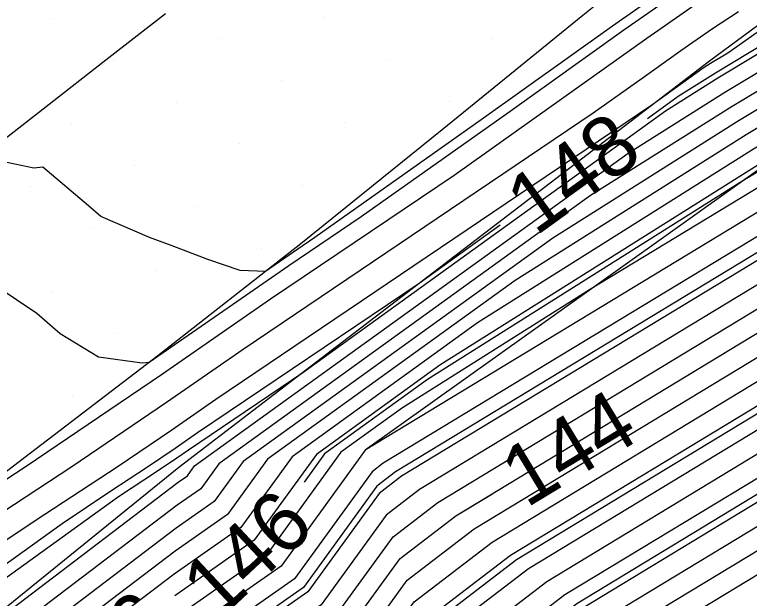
# Model space of a CAD drawing. Extents: x 2354170 to 2357230, y 866100 to 868290.
# Drawn here: x 2355975.35 to 2355999.63, y 866884.56 to 866903.84 of the extents above; entities that cross this region are included whole.
import ezdxf

# ---------------------------------------------------------------- set-up
doc = ezdxf.new("R2010")
doc.units = 0
for name, color, linetype in [('Default', 7, 'Continuous'), ('DTM Contours Major', 7, 'Continuous'), ('DTM Contours Minor', 7, 'Continuous'), ('DTM Contours Minor Text', 7, 'Continuous'), ('Exist DTM Breakline', 7, 'Continuous'), ('Exist DTM Scan Elevation Point', 7, 'Continuous'), ('Exist Roads EOP', 7, 'Continuous'), ('PH Exist DTM Breakline', 7, 'Continuous')]:
    doc.layers.add(name, color=color, linetype=linetype)

msp = doc.modelspace()

# ---------------------------------------------------------------- linework, layer by layer
at = {"layer": 'Default'}
for points in [[(2355996.249, 866891.115), (2356000.035, 866893.409), (2356003.156, 866896.068), (2356007.384, 866899.257), (2356016.84, 866904.988), (2356025.462, 866911.532), (2356033.704, 866916.773), (2356038.989, 866920.48), (2356046.292, 866926.018), (2356049.362, 866928.194), (2356055.261, 866932.29), (2356056.448, 866932.989), (2356057.947, 866933.795), (2356061.461, 866936.204), (2356066.414, 866939.067), (2356073.118, 866942.467), (2356075.068, 866943.226), (2356078.383, 866944.8), (2356079.911, 866945.349)], [(2356062.364, 866941.754), (2356056.01, 866937.397), (2356053.084, 866935.824), (2356050.766, 866934.46), (2356048.98, 866933.22), (2356044.026, 866929.707), (2356032.239, 866920.769), (2356030.88, 866919.816), (2356028.76, 866918.468), (2356014.948, 866907.984), (2356001.136, 866899.614), (2356000, 866898.93), (2355989.406, 866892.259), (2355985.321, 866889.311), (2355983.27, 866886.478), (2355980.648, 866884.642)], [(2355973.103, 866883.841), (2355978.784, 866887.925), (2355979.615, 866888.476), (2355980.24, 866888.886), (2355980.713, 866889.206), (2355981.095, 866889.471), (2355984.87, 866892.018), (2355996.864, 866900.672), (2355998.587, 866901.757), (2356002.597, 866904.169), (2356018.416, 866915.324), (2356024.12, 866919.696), (2356035.599, 866928.018), (2356041.508, 866932.487), (2356044.207, 866934.403), (2356051.256, 866939.288), (2356052.896, 866940.31), (2356054.256, 866940.827), (2356054.883, 866941.255)], [(2356061.509, 866938.35), (2356057.117, 866935.339), (2356055.006, 866934.204), (2356053.334, 866933.22), (2356049.198, 866930.348), (2356045.321, 866927.599), (2356036.096, 866920.604), (2356032.494, 866918.077), (2356026.875, 866914.504), (2356016.029, 866906.272), (2356004.134, 866899.063), (2356001.781, 866897.288), (2356000.044, 866895.809), (2355988.131, 866888.591), (2355987.392, 866888.025), (2355985.039, 866884.773), (2355980.468, 866881.573), (2355979.906, 866881.146)], [(2355974.488, 866869.712), (2355974.905, 866870.008), (2355980.15, 866873.994), (2355989.46, 866880.513), (2355989.709, 866880.857), (2355994.132, 866884.246), (2356000.013, 866887.81), (2356006.365, 866893.221), (2356014.968, 866899.71), (2356018.732, 866901.991), (2356022.164, 866904.596), (2356036.529, 866913.731), (2356045.74, 866920.191), (2356048.559, 866922.329), (2356049.744, 866923.169), (2356055.96, 866927.485)], [(2356035.132, 866920.645), (2356032.09, 866918.512), (2356027.347, 866915.495), (2356015.759, 866906.7), (2356003.05, 866898.998), (2356001.322, 866897.695), (2356000.047, 866896.608), (2355987.531, 866889.026), (2355987.161, 866888.742), (2355984.596, 866885.199), (2355980.499, 866882.331), (2355964.279, 866870.005), (2355960.673, 866867.441), (2355958.782, 866866.001), (2355953.334, 866862.007), (2355943.149, 866855.308), (2355940.28, 866853.642), (2355921.204, 866841.203), (2355920.06, 866840.423), (2355918.18, 866838.983), (2355901.203, 866826.962), (2355900.839, 866826.725), (2355895.574, 866823.108), (2355881.424, 866814.3)], [(2355878.009, 866808.843), (2355900.722, 866824.448), (2355902.728, 866825.754), (2355916.756, 866835.686), (2355921.274, 866839.149), (2355924.024, 866841.024), (2355940.235, 866851.594), (2355944.64, 866854.152), (2355952.603, 866859.39), (2355960.423, 866865.123), (2355962.038, 866866.352), (2355967.177, 866870.005), (2355980.404, 866880.057), (2355985.923, 866883.921), (2355987.856, 866886.591), (2355989.331, 866887.722), (2356000.038, 866894.209), (2356002.698, 866896.475), (2356006.301, 866899.192), (2356016.57, 866905.416), (2356025.933, 866912.523), (2356033.301, 866917.208), (2356038.025, 866920.522)], [(2356037.061, 866920.563), (2356032.897, 866917.643), (2356026.404, 866913.513), (2356016.299, 866905.844), (2356005.217, 866899.127), (2356002.239, 866896.881), (2356000.041, 866895.009), (2355988.731, 866888.157), (2355987.624, 866887.308), (2355985.481, 866884.347), (2355980.436, 866880.815), (2355966.211, 866870.005), (2355961.583, 866866.715), (2355959.876, 866865.415), (2355952.847, 866860.262), (2355944.143, 866854.537), (2355940.25, 866852.277), (2355923.084, 866841.084), (2355920.869, 866839.573), (2355917.23, 866836.785), (2355902.22, 866826.157), (2355900.761, 866825.207), (2355879.66, 866810.71)], [(2355965.738, 866861.386), (2355966.443, 866861.903), (2355967.04, 866862.358), (2355977.802, 866870.008), (2355980.055, 866871.72), (2355985.522, 866875.549), (2355989.77, 866878.471), (2355992.104, 866880.009), (2355995.932, 866882.943), (2356000.004, 866885.41), (2356007.74, 866892), (2356018.219, 866899.904), (2356019.543, 866900.707), (2356020.751, 866901.623), (2356037.739, 866912.427), (2356047.275, 866919.115)], [(2356019.762, 866917.267), (2355998.919, 866902.569), (2355998.351, 866902.228), (2355998.107, 866902.074), (2355996.408, 866900.849), (2355981.999, 866891.129), (2355980.541, 866890.117), (2355978.737, 866888.897), (2355976.35, 866887.331), (2355973.177, 866885.228)], [(2355955.522, 866858.754), (2355962.612, 866863.952), (2355963.857, 866864.9), (2355971.041, 866870.007), (2355980.277, 866877.025), (2355987.691, 866882.217), (2355988.782, 866883.724), (2355991.732, 866885.984), (2356000.026, 866891.009), (2356004.531, 866894.848), (2356010.634, 866899.451), (2356017.651, 866903.703), (2356024.049, 866908.559), (2356034.915, 866915.469), (2356036.739, 866916.749)], [(2355880.319, 866808.966), (2355900.644, 866822.93), (2355903.745, 866824.949), (2355915.806, 866833.489), (2355922.084, 866838.299), (2355925.905, 866840.904), (2355940.206, 866850.229), (2355945.634, 866853.381), (2355952.115, 866857.645), (2355961.518, 866864.537), (2355962.947, 866865.626), (2355969.109, 866870.006), (2355980.34, 866878.541), (2355986.807, 866883.069), (2355988.319, 866885.158), (2355990.532, 866886.853), (2356000.032, 866892.609), (2356003.614, 866895.661), (2356008.468, 866899.322), (2356017.11, 866904.56), (2356024.991, 866910.541), (2356034.108, 866916.339)], [(2355881.474, 866809.027), (2355900.606, 866822.17), (2355904.253, 866824.546), (2355915.331, 866832.39), (2355922.488, 866837.874), (2355926.845, 866840.845), (2355940.191, 866849.547), (2355946.131, 866852.996), (2355951.872, 866856.772), (2355962.065, 866864.244), (2355963.402, 866865.263), (2355970.075, 866870.006), (2355980.309, 866877.783), (2355987.249, 866882.643), (2355988.551, 866884.441), (2355991.132, 866886.419), (2356000.029, 866891.809), (2356004.073, 866895.254), (2356009.551, 866899.386), (2356017.381, 866904.131), (2356024.52, 866909.55), (2356034.511, 866915.904)], [(2355883.784, 866809.15), (2355900.528, 866820.652), (2355905.27, 866823.741), (2355914.382, 866830.193), (2355923.298, 866837.024), (2355928.725, 866840.725), (2355940.161, 866848.182), (2355947.124, 866852.225), (2355951.384, 866855.027), (2355963.159, 866863.659), (2355964.312, 866864.536), (2355972.007, 866870.007), (2355980.245, 866876.267), (2355988.134, 866881.791), (2355989.014, 866883.007), (2355992.332, 866885.55), (2356000.022, 866890.209), (2356004.989, 866894.441), (2356011.718, 866899.516), (2356017.921, 866903.275), (2356023.577, 866907.568), (2356035.318, 866915.035)], [(2355884.939, 866809.211), (2355900.489, 866819.893), (2355905.778, 866823.338), (2355913.907, 866829.094), (2355923.703, 866836.599), (2355929.665, 866840.665), (2355940.146, 866847.499), (2355947.621, 866851.84), (2355951.141, 866854.155), (2355963.707, 866863.366), (2355964.766, 866864.173), (2355972.973, 866870.007), (2355980.213, 866875.509), (2355988.576, 866881.365), (2355989.246, 866882.29), (2355992.932, 866885.115), (2356000.019, 866889.409), (2356005.448, 866894.034), (2356012.801, 866899.58), (2356018.191, 866902.847), (2356023.106, 866906.577), (2356035.722, 866914.6)], [(2355886.095, 866809.272), (2355900.45, 866819.134), (2355906.287, 866822.935), (2355913.433, 866827.995), (2355924.107, 866836.175), (2355930.606, 866840.605), (2355940.131, 866846.816), (2355948.118, 866851.454), (2355950.897, 866853.282), (2355964.254, 866863.074), (2355965.221, 866863.81), (2355973.939, 866870.007), (2355980.182, 866874.751), (2355989.018, 866880.939), (2355989.477, 866881.574), (2355993.532, 866884.681), (2356000.016, 866888.61), (2356005.906, 866893.627), (2356013.885, 866899.645), (2356018.462, 866902.419), (2356022.635, 866905.587), (2356036.125, 866914.165)], [(2355888.405, 866809.395), (2355900.372, 866817.616), (2355907.303, 866822.13), (2355912.483, 866825.798), (2355924.917, 866835.325), (2355932.486, 866840.486), (2355940.101, 866845.451), (2355949.112, 866850.684), (2355950.409, 866851.537), (2355965.348, 866862.488), (2355966.131, 866863.084), (2355975.871, 866870.008), (2355980.118, 866873.236), (2355989.902, 866880.087), (2355989.941, 866880.14), (2355994.732, 866883.812), (2356000.01, 866887.01), (2356006.823, 866892.814), (2356016.052, 866899.775), (2356019.002, 866901.563), (2356021.693, 866903.605), (2356036.932, 866913.296)], [(2355889.56, 866809.456), (2355900.333, 866816.857), (2355907.812, 866821.727), (2355912.008, 866824.699), (2355925.322, 866834.9), (2355933.426, 866840.426), (2355940.086, 866844.769), (2355949.609, 866850.298), (2355950.166, 866850.665), (2355965.895, 866862.195), (2355966.586, 866862.721), (2355976.837, 866870.008), (2355980.086, 866872.478), (2355987.977, 866878.003), (2355989.887, 866879.317), (2355990.937, 866880.009), (2355995.332, 866883.377), (2356000.007, 866886.21), (2356007.281, 866892.407), (2356017.135, 866899.839), (2356019.273, 866901.135), (2356021.222, 866902.614), (2356037.336, 866912.862)], [(2356014.677, 866908.412), (2356005.71, 866902.978), (2355999.764, 866899.402), (2355990.649, 866893.661), (2355984.516, 866889.236), (2355982.828, 866886.904), (2355980.626, 866885.362), (2355960.415, 866870.004), (2355958.854, 866868.894), (2355956.593, 866867.172), (2355954.309, 866865.497), (2355941.161, 866856.849)], [(2356015.218, 866907.556), (2356000.883, 866898.869), (2356000.406, 866898.508), (2356000.053, 866898.208), (2355994.351, 866894.753), (2355988.163, 866890.856), (2355986.127, 866889.387), (2355983.712, 866886.052), (2355980.563, 866883.846), (2355962.347, 866870.004), (2355959.764, 866868.167), (2355957.687, 866866.586), (2355953.822, 866863.752), (2355942.155, 866856.079), (2355940.31, 866855.007), (2355919.324, 866841.323), (2355919.25, 866841.273), (2355919.129, 866841.18), (2355917.483, 866840.015), (2355903.478, 866830.629), (2355902.107, 866829.787), (2355900.182, 866828.586), (2355897.403, 866826.833)], [(2356009.952, 866907.368), (2355999.058, 866900.815), (2355994.378, 866897.868), (2355982.099, 866889.008), (2355981.501, 866888.182), (2355980.722, 866887.636), (2355957.518, 866870.003), (2355957.49, 866869.983), (2355956.662, 866869.352), (2355954.867, 866868.128), (2355954.589, 866867.966), (2355942.923, 866861.297)], [(2356015.488, 866907.128), (2356001.967, 866898.933), (2356000.864, 866898.102), (2356000.05, 866897.408), (2355986.931, 866889.46), (2355986.929, 866889.458), (2355984.154, 866885.626), (2355980.531, 866883.088), (2355963.313, 866870.004), (2355960.218, 866867.804), (2355958.234, 866866.293), (2355953.578, 866862.88), (2355942.652, 866855.693), (2355940.295, 866854.325), (2355920.264, 866841.263), (2355919.655, 866840.848), (2355918.654, 866840.081), (2355905.035, 866830.438), (2355901.521, 866828.083), (2355901.177, 866827.871), (2355900.694, 866827.57), (2355899.996, 866827.13)], [(2356010.284, 866906.342), (2355999.529, 866899.873), (2355991.892, 866895.063), (2355983.71, 866889.16), (2355982.386, 866887.33), (2355980.658, 866886.12), (2355959.449, 866870.003), (2355958.399, 866869.257), (2355956.046, 866867.464), (2355954.553, 866866.37), (2355940.664, 866857.235)], [(2355998.657, 866905.95), (2355995.11, 866903.465), (2355990.762, 866900.365), (2355985.268, 866896.478), (2355984.71, 866896.101), (2355983.634, 866895.355), (2355982.8, 866895.395), (2355981.73, 866895.754), (2355980.554, 866896.203), (2355979.808, 866896.482), (2355978.198, 866897.174), (2355977.79, 866897.533), (2355976.281, 866898.807), (2355975.98, 866898.769), (2355974.72, 866899.037)], [(2355944.758, 866864.043), (2355950.825, 866867.51), (2355953.568, 866869.113), (2355955.245, 866870.257), (2355957.091, 866871.332), (2355958.382, 866872.083), (2355959.302, 866872.584), (2355971.32, 866881.225), (2355980.753, 866888.394), (2355981.059, 866888.608), (2355981.294, 866888.932), (2355995.621, 866899.27), (2355998.822, 866901.286), (2356006.274, 866905.768)], [(2355998.536, 866904.665), (2355996.24, 866903.056), (2355993.425, 866901.05), (2355989.869, 866898.534), (2355983.806, 866894.444), (2355980.197, 866891.94), (2355975.732, 866888.919), (2355972.648, 866886.896)], [(2356005.744, 866904.224), (2355999.293, 866900.344), (2355993.135, 866896.465), (2355982.905, 866889.084), (2355981.943, 866887.756), (2355980.69, 866886.878), (2355958.484, 866870.003), (2355957.944, 866869.62), (2355955.498, 866867.757), (2355954.796, 866867.242), (2355944.876, 866860.717), (2355941.089, 866858.552), (2355940.586, 866858.265), (2355939.852, 866857.83), (2355938.693, 866857.155), (2355936.687, 866855.967), (2355926.064, 866850.141), (2355923.157, 866848.272)], [(2355999.274, 866903.942), (2355998.414, 866903.379), (2355997.369, 866902.647), (2355996.088, 866901.734), (2355994.47, 866900.589), (2355982.902, 866892.786), (2355980.369, 866891.029), (2355977.235, 866888.908), (2355973.084, 866886.186)], [(2355909.887, 866830.06), (2355916.281, 866834.588), (2355921.679, 866838.724), (2355924.965, 866840.964), (2355940.221, 866850.912), (2355945.137, 866853.767), (2355952.359, 866858.517), (2355960.97, 866864.83), (2355962.492, 866865.989), (2355968.143, 866870.006), (2355980.372, 866879.299), (2355986.365, 866883.495), (2355988.087, 866885.874), (2355989.932, 866887.288), (2355991.117, 866888.006)]]:
    msp.add_lwpolyline(points, dxfattribs=at)
at = {"layer": 'DTM Contours Major'}
msp.add_lwpolyline([(2356061.58, 866938.634), (2356057.025, 866935.511), (2356054.846, 866934.339), (2356053.12, 866933.324), (2356049.18, 866930.587), (2356045.213, 866927.775), (2356035.775, 866920.618), (2356032.359, 866918.222), (2356027.032, 866914.835), (2356015.939, 866906.415), (2356003.772, 866899.041), (2356001.628, 866897.424), (2356000.045, 866896.075), (2355987.931, 866888.736), (2355987.315, 866888.264), (2355984.891, 866884.915), (2355980.478, 866881.825), (2355979.976, 866881.443)], dxfattribs=at)
at = {"layer": 'DTM Contours Minor'}
for points in [[(2356044.134, 866929.532), (2356032.561, 866920.756), (2356031.014, 866919.671), (2356028.603, 866918.137), (2356015.038, 866907.842), (2356000.161, 866898.825), (2356000.1, 866898.78), (2356000.055, 866898.742), (2355999.331, 866898.302), (2355988.992, 866891.791), (2355985.59, 866889.337), (2355984.913, 866888.401)], [(2356036.13, 866928.684), (2356023.581, 866919.587), (2356018.865, 866915.972), (2356001.371, 866903.636), (2355998.508, 866901.914), (2355997.278, 866901.139), (2355996.26, 866900.405)], [(2356035.939, 866925.893), (2356030.82, 866922.021), (2356028.97, 866920.68), (2356014.377, 866909.494), (2356013.63, 866908.967), (2355999.293, 866900.344), (2355993.135, 866896.465), (2355982.905, 866889.084), (2355981.943, 866887.756), (2355980.69, 866886.878), (2355958.484, 866870.003), (2355957.944, 866869.62), (2355955.498, 866867.757), (2355954.796, 866867.242), (2355944.876, 866860.717), (2355941.089, 866858.552), (2355940.586, 866858.265), (2355939.852, 866857.83), (2355938.693, 866857.155), (2355936.687, 866855.967), (2355928.295, 866851.365)], [(2355879.164, 866808.905), (2355900.683, 866823.689), (2355903.236, 866825.351), (2355916.281, 866834.588), (2355921.679, 866838.724), (2355924.965, 866840.964), (2355940.221, 866850.912), (2355945.137, 866853.767), (2355952.359, 866858.517), (2355960.97, 866864.83), (2355962.492, 866865.989), (2355968.143, 866870.006), (2355980.372, 866879.299), (2355986.365, 866883.495), (2355988.087, 866885.874), (2355989.932, 866887.288), (2356000.035, 866893.409), (2356003.156, 866896.068), (2356007.384, 866899.257), (2356016.84, 866904.988), (2356025.462, 866911.532), (2356033.704, 866916.773), (2356034.137, 866917.077)], [(2355897.375, 866818.974), (2355900.554, 866821.158), (2355904.931, 866824.009), (2355914.699, 866830.925), (2355923.028, 866837.308), (2355928.098, 866840.765), (2355940.171, 866848.637), (2355946.793, 866852.482), (2355951.547, 866855.609), (2355962.795, 866863.854), (2355964.008, 866864.779), (2355971.363, 866870.007), (2355980.266, 866876.773), (2355987.839, 866882.075), (2355988.86, 866883.485), (2355991.932, 866885.839), (2356000.024, 866890.743), (2356004.684, 866894.712), (2356010.996, 866899.473), (2356017.741, 866903.561), (2356023.892, 866908.229), (2356035.049, 866915.325)], [(2355960.899, 866857.839), (2355966.443, 866861.903), (2355967.04, 866862.358), (2355977.802, 866870.008), (2355980.055, 866871.72), (2355985.522, 866875.549), (2355989.77, 866878.471), (2355992.104, 866880.009), (2355995.932, 866882.943), (2356000.004, 866885.41), (2356007.74, 866892), (2356018.219, 866899.904), (2356019.543, 866900.707), (2356020.751, 866901.623), (2356037.739, 866912.427)], [(2355998.617, 866905.522), (2355995.487, 866903.328), (2355991.649, 866900.594), (2355986.802, 866897.163), (2355984.409, 866895.549), (2355980.082, 866892.548), (2355979.796, 866892.354), (2355979.564, 866892.326), (2355978.12, 866892.526), (2355976.849, 866893.294), (2355976.081, 866893.975), (2355974.724, 866894.869)], [(2355886.865, 866809.313), (2355900.424, 866818.628), (2355906.626, 866822.667), (2355913.116, 866827.263), (2355924.377, 866835.891), (2355931.232, 866840.565), (2355940.121, 866846.361), (2355948.449, 866851.198), (2355950.734, 866852.7), (2355964.619, 866862.878), (2355965.524, 866863.568), (2355974.583, 866870.008), (2355980.16, 866874.246), (2355989.313, 866880.655), (2355989.632, 866881.096), (2355993.932, 866884.391), (2356000.014, 866888.076), (2356006.212, 866893.356), (2356014.607, 866899.688), (2356018.642, 866902.134), (2356020.893, 866903.842)], [(2355991.394, 866896.894), (2355988.716, 866894.961), (2355981.396, 866890.024), (2355980.656, 866889.51), (2355979.739, 866888.89), (2355978.526, 866888.095), (2355976.915, 866887.026), (2355961.894, 866876.226), (2355959.676, 866875.017), (2355956.564, 866873.206), (2355952.114, 866870.616), (2355951.836, 866870.427), (2355949.049, 866868.798), (2355948.467, 866869.356), (2355947.975, 866869.615), (2355946.553, 866870.549), (2355945.869, 866870.963), (2355945.222, 866871.422), (2355943.762, 866872.31)]]:
    msp.add_lwpolyline(points, dxfattribs=at)
at = {"layer": 'Exist DTM Breakline'}
msp.add_lwpolyline([(2355980.339, 866903.875), (2355978.366, 866902.339), (2355976.394, 866900.803), (2355974.422, 866899.267), (2355972.452, 866897.727), (2355970.482, 866896.188), (2355968.512, 866894.649), (2355966.542, 866893.11), (2355964.566, 866891.578), (2355962.59, 866890.046), (2355960.615, 866888.514), (2355958.639, 866886.983), (2355956.666, 866885.447), (2355954.693, 866883.912), (2355952.72, 866882.377), (2355950.746, 866880.842), (2355948.769, 866879.313), (2355946.79, 866877.784), (2355944.812, 866876.255)], dxfattribs=at)
at = {"layer": 'Exist DTM Scan Elevation Point'}
for p, q in [((2355976.531, 866903.715), (2355976.531, 866903.715)), ((2355985.544, 866903.747), (2355985.544, 866903.747)), ((2355982.08, 866903.041), (2355982.08, 866903.041)), ((2355991.094, 866903.073), (2355991.094, 866903.073)), ((2355978.616, 866902.336), (2355978.616, 866902.336)), ((2355987.629, 866902.367), (2355987.629, 866902.367)), ((2355984.165, 866901.662), (2355984.165, 866901.662)), ((2355980.701, 866900.956), (2355980.701, 866900.956)), ((2355989.714, 866900.988), (2355989.714, 866900.988)), ((2355977.236, 866900.251), (2355977.236, 866900.251)), ((2355986.25, 866900.282), (2355986.25, 866900.282)), ((2355982.786, 866899.577), (2355982.786, 866899.577)), ((2355979.321, 866898.871), (2355979.321, 866898.871)), ((2355975.857, 866898.166), (2355975.857, 866898.166)), ((2355984.871, 866898.197), (2355984.871, 866898.197)), ((2355981.406, 866897.492), (2355981.406, 866897.492)), ((2355977.942, 866896.786), (2355977.942, 866896.786)), ((2355983.491, 866896.112), (2355983.491, 866896.112)), ((2355980.027, 866895.407), (2355980.027, 866895.407)), ((2355976.562, 866894.701), (2355976.562, 866894.701)), ((2355978.647, 866893.322), (2355978.647, 866893.322)), ((2355977.268, 866891.237), (2355977.268, 866891.237))]:
    msp.add_line(p, q, dxfattribs=at)
at = {"layer": 'Exist Roads EOP'}
msp.add_lwpolyline([(2355998.811, 866907.571), (2355994.128, 866903.82), (2355989.473, 866900.034), (2355984.802, 866896.269), (2355980.078, 866892.57), (2355975.315, 866888.922), (2355970.536, 866885.293), (2355965.761, 866881.66), (2355960.997, 866878.013), (2355956.242, 866874.354), (2355951.492, 866870.688), (2355946.746, 866867.017), (2355942.002, 866863.344), (2355937.257, 866859.671), (2355932.512, 866855.998), (2355927.767, 866852.326), (2355923.024, 866848.652), (2355918.285, 866844.972), (2355913.553, 866841.283), (2355908.826, 866837.588), (2355904.101, 866833.891), (2355899.371, 866830.198)], dxfattribs=at)
at = {"layer": 'PH Exist DTM Breakline'}
for points in [[(2355986.928, 866889.463), (2356000.056, 866898.819), (2356014.177, 866909.205), (2356029.902, 866920.869), (2356042.841, 866931.636), (2356048.814, 866935.403), (2356052.124, 866936.633), (2356054.813, 866939.622), (2356063.753, 866945.818), (2356067.218, 866948.36), (2356075.771, 866952.611), (2356087.523, 866956.621), (2356096.281, 866959.084), (2356106.514, 866960.399), (2356115.573, 866961.588), (2356128.99, 866959.568), (2356145.572, 866956.092), (2356163.972, 866949.167)], [(2356039.952, 866933.48), (2356021.008, 866919.065), (2355998.312, 866902.306), (2355980.774, 866888.883), (2355955.013, 866868.017), (2355940.364, 866857.468), (2355919.194, 866841.331), (2355900.865, 866827.23), (2355874.786, 866806.913), (2355854.45, 866791.065), (2355833.22, 866775.931), (2355812.495, 866759.639), (2355789.581, 866742.905), (2355764.464, 866722.869), (2355746.918, 866706.979)]]:
    msp.add_lwpolyline(points, dxfattribs=at)

# ---------------------------------------------------------------- texts
at = {"layer": 'Default'}
for s, rotation, p in [('144', 31.21, (2355992.255, 866887.526)), ('146', 37.2077, (2355977.05, 866880.656))]:
    msp.add_text(s, height=2, rotation=rotation, dxfattribs=at).set_placement(p)
at = {"layer": 'DTM Contours Minor Text'}
for s, rotation, p in [('148', 35.8124, (2355992.567, 866896.507)), ('146', 43.105, (2355982.071, 866883.793))]:
    msp.add_text(s, height=2, rotation=rotation, dxfattribs=at).set_placement(p)

doc.saveas('drawing.dxf')
